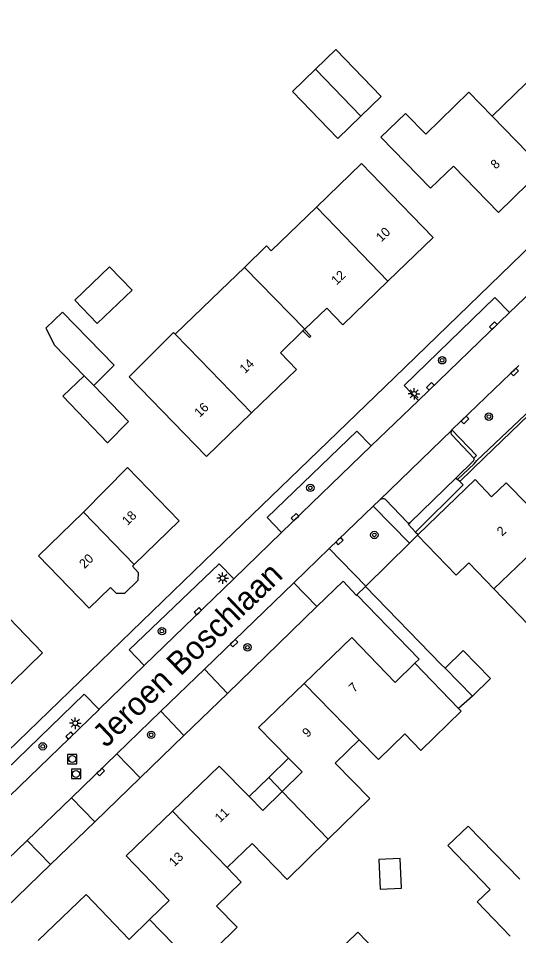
# Model space of a CAD drawing. Extents: x 136000 to 138005, y 398500 to 400500.
# Drawn here: x 137766.6 to 137820.8, y 399263.7 to 399363 of the extents above; entities that cross this region are included whole.
import ezdxf

# ---------------------------------------------------------------- set-up
doc = ezdxf.new("R2010")
doc.units = 0
for name, color, linetype in [('gg-afsc-erfafscheiding', 7, 'Continuous'), ('gg-afsc-muur', 7, 'Continuous'), ('gg-anno-huisnummerreeks BGT', 7, 'Continuous'), ('gg-anno-openbare ruimte label', 7, 'Continuous'), ('gg-bbg-bijgebouw', 7, 'Continuous'), ('gg-bbg-gedigitaliseerde bebouwing', 7, 'Continuous'), ('gg-bbg-gedigitaliseerde bijgebouw', 7, 'Continuous'), ('gg-bbg-hoofdgebouw', 7, 'Continuous'), ('gg-bbg-luifel en loopbrug', 7, 'Continuous'), ('gg-bbg-tussenscheiding', 7, 'Continuous'), ('gg-knt-verharding', 7, 'Continuous'), ('gg-knt-verharding nz', 7, 'Continuous'), ('gt-grn-groengrens', 7, 'Continuous'), ('gt-symb-boom', 7, 'Continuous'), ('gt-symb-kolk', 7, 'Continuous'), ('gt-symb-lichtmast', 7, 'Continuous'), ('gt-symb-rioolschacht', 7, 'Continuous')]:
    doc.layers.add(name, color=color, linetype=linetype)

# ---------------------------------------------------------------- blocks, each defined once
blk = doc.blocks.new('gt0-KOLK')
at = {"layer": 'gt-symb-kolk'}
blk.add_lwpolyline([(0, 0), (0.375, 0), (0.375, 0.4), (-0.375, 0.4), (-0.375, 0), (0, 0)], dxfattribs=at)
blk = doc.blocks.new('gt0-BOOM')
at = {"layer": 'gt-symb-boom'}
for radius in [0.4, 0.2]:
    blk.add_circle((0, 0), radius, dxfattribs=at)
blk = doc.blocks.new('gt0-LMAST')
at = {"layer": 'gt-symb-lichtmast'}
for p, q in [((-0.182, 0.173), (-0.447, 0.438)), ((-0.005, 0.246), (-0.005, 0.621)), ((0.172, 0.173), (0.437, 0.438)), ((-0.255, -0.004), (-0.63, -0.004)), ((-0.182, -0.181), (-0.447, -0.446)), ((-0.005, -0.254), (-0.005, -0.629)), ((0.437, -0.446), (0.172, -0.181)), ((0.245, -0.004), (0.62, -0.004))]:
    blk.add_line(p, q, dxfattribs=at)
blk.add_circle((-0.005, -0.004), 0.25, dxfattribs=at)
blk = doc.blocks.new('gt0-RS')
at = {"layer": 'gt-symb-rioolschacht'}
blk.add_lwpolyline([(-0.5, -0.5), (0.5, -0.5), (0.5, 0.5), (-0.5, 0.5)], close=True, dxfattribs=at)
blk.add_circle((0, 0), 0.375, dxfattribs=at)

msp = doc.modelspace()

# ---------------------------------------------------------------- linework, layer by layer
at = {"layer": 'gg-afsc-erfafscheiding'}
msp.add_line((137815.798, 399289.634), (137814.3, 399288.297), dxfattribs=at)
at = {"layer": 'gg-afsc-muur'}
for p, q in [((137809.839, 399307.05), (137808.975, 399306.198)), ((137808.975, 399306.198), (137804.249, 399301.533)), ((137804.249, 399301.533), (137804.217, 399301.502)), ((137804.217, 399301.502), (137812.429, 399293.075)), ((137812.429, 399293.075), (137812.854, 399292.656))]:
    msp.add_line(p, q, dxfattribs=at)
msp.add_lwpolyline([(137797.454, 399329.142), (137798.155, 399328.417), (137798.313, 399328.57), (137797.612, 399329.294)], dxfattribs=at)
at = {"layer": 'gg-bbg-bijgebouw'}
for p, q in [((137774.808, 399323.258), (137777.038, 399325.441)), ((137812.854, 399292.656), (137815.798, 399289.634))]:
    msp.add_line(p, q, dxfattribs=at)
for points in [[(137776.31, 399317.038), (137778.568, 399319.334), (137774.808, 399323.258)], [(137815.798, 399289.634), (137817.762, 399291.559), (137814.809, 399294.572), (137812.854, 399292.656)]]:
    msp.add_lwpolyline(points, dxfattribs=at)
at = {"layer": 'gg-bbg-gedigitaliseerde bebouwing'}
for p, q in [((137811.53, 399339.25), (137805.879, 399345.096)), ((137798.915, 399342.544), (137794.028, 399337.82)), ((137791.113, 399336.013), (137788.519, 399333.507)), ((137788.519, 399333.507), (137783.626, 399328.779)), ((137778.47, 399314.388), (137773.705, 399309.541)), ((137818.129, 399301.234), (137822.717, 399296.472))]:
    msp.add_line(p, q, dxfattribs=at)
for points in [[(137828.33, 399351.38), (137822.816, 399357.085), (137817.949, 399352.373)], [(137817.949, 399352.373), (137815.423, 399354.965), (137810.747, 399350.407), (137808.534, 399352.677), (137805.885, 399350.094), (137811.26, 399344.58)], [(137798.915, 399342.544), (137803.79, 399347.257), (137805.879, 399345.096)], [(137794.028, 399337.82), (137793.524, 399338.342), (137791.113, 399336.013)], [(137783.626, 399328.779), (137783.433, 399328.977), (137778.646, 399324.183)], [(137773.705, 399309.541), (137768.816, 399304.807), (137774.3, 399299.15)], [(137814.044, 399302.728), (137815.405, 399304.051), (137818.129, 399301.234)], [(137769.26, 399294.34), (137763.768, 399300.005), (137758.898, 399295.285)], [(137803.53, 399284.93), (137805.623, 399282.781), (137808.468, 399285.552), (137810.203, 399283.771), (137814.573, 399288.03), (137814.3, 399288.297)], [(137800.19, 399274.166), (137804.697, 399278.558), (137800.944, 399282.41), (137803.53, 399284.93)], [(137819.892, 399263.684), (137816.314, 399267.398), (137817.715, 399268.748), (137813.145, 399273.493), (137815.328, 399275.595), (137820.913, 399269.854)], [(137789.253, 399271.1), (137791.946, 399273.724), (137795.74, 399269.83), (137800.19, 399274.166)], [(137788.099, 399266.927), (137790.778, 399269.532), (137789.253, 399271.1)], [(137785.883, 399260.314), (137790.325, 399264.642), (137788.099, 399266.927)], [(137816.288, 399260.21), (137811.55, 399255.643), (137803.396, 399264.102), (137800.988, 399261.783)]]:
    msp.add_lwpolyline(points, dxfattribs=at)
at = {"layer": 'gg-bbg-gedigitaliseerde bijgebouw'}
for points in [[(137803.708, 399352.367), (137805.921, 399354.507), (137801.013, 399359.584), (137798.803, 399357.447)], [(137803.708, 399352.367), (137801.227, 399349.969), (137796.319, 399355.046), (137798.803, 399357.447)], [(137772.769, 399332.457), (137775.193, 399329.934), (137778.973, 399333.564), (137776.532, 399336.071), (137772.769, 399332.457)], [(137777.038, 399325.441), (137771.429, 399331.17), (137769.636, 399329.448), (137770.549, 399327.608), (137773.785, 399324.302)], [(137776.31, 399317.038), (137771.469, 399322.078), (137773.785, 399324.302)], [(137805.795, 399268.774), (137808.114, 399268.867), (137807.985, 399272.071), (137805.666, 399271.977), (137805.795, 399268.774)]]:
    msp.add_lwpolyline(points, dxfattribs=at)
at = {"layer": 'gg-bbg-hoofdgebouw'}
for p, q in [((137811.53, 399339.25), (137806.645, 399334.535)), ((137806.645, 399334.535), (137801.76, 399329.82)), ((137797.612, 399329.294), (137797.454, 399329.142)), ((137797.612, 399329.294), (137797.652, 399329.333)), ((137796.75, 399324.99), (137791.875, 399320.28)), ((137787, 399315.57), (137778.646, 399324.183)), ((137791.875, 399320.28), (137787, 399315.57)), ((137784.07, 399308.61), (137778.47, 399314.388)), ((137809.906, 399307.115), (137816.075, 399313.085)), ((137816.075, 399313.085), (137817.87, 399311.2)), ((137784.07, 399308.61), (137779.172, 399303.867)), ((137809.839, 399307.05), (137809.906, 399307.115)), ((137814.044, 399302.728), (137809.839, 399307.05)), ((137779.172, 399303.867), (137778.988, 399303.689)), ((137776.617, 399301.394), (137774.3, 399299.15)), ((137769.26, 399294.34), (137764.39, 399289.62)), ((137814.3, 399288.297), (137809.574, 399293.208))]:
    msp.add_line(p, q, dxfattribs=at)
for points in [[(137823.465, 399346.67), (137818.6, 399341.96), (137813.73, 399346.98), (137811.26, 399344.58)], [(137797.652, 399329.333), (137800.024, 399331.619), (137801.76, 399329.82)], [(137797.454, 399329.142), (137795.014, 399326.789), (137796.75, 399324.99)], [(137817.87, 399311.2), (137819.46, 399312.73), (137821.819, 399310.295)], [(137778.988, 399303.689), (137779.61, 399303.025), (137779.599, 399302.152), (137778.129, 399300.728), (137777.257, 399300.733), (137776.617, 399301.394)], [(137809.574, 399293.208), (137807.42, 399291.13), (137802.74, 399295.98), (137797.588, 399291.012)], [(137797.588, 399291.012), (137792.66, 399286.26), (137795.899, 399282.952)], [(137795.899, 399282.952), (137797.36, 399281.46), (137795.2, 399279.34)], [(137791.633, 399278.775), (137788.39, 399282.08), (137783.326, 399277.192)], [(137795.2, 399279.34), (137793.1, 399277.28), (137791.633, 399278.775)], [(137783.326, 399277.192), (137778.32, 399272.36), (137782.96, 399267.53), (137780.86, 399265.484)], [(137780.86, 399265.484), (137778.66, 399263.34), (137773.98, 399268.19), (137768.811, 399263.211)]]:
    msp.add_lwpolyline(points, dxfattribs=at)
at = {"layer": 'gg-bbg-luifel en loopbrug'}
for p, q in [((137795.899, 399282.952), (137793.766, 399280.863)), ((137793.766, 399280.863), (137791.633, 399278.775)), ((137795.2, 399279.34), (137793.766, 399280.863))]:
    msp.add_line(p, q, dxfattribs=at)
at = {"layer": 'gg-bbg-tussenscheiding'}
for p, q in [((137798.803, 399357.447), (137803.708, 399352.367)), ((137817.949, 399352.373), (137823.465, 399346.67)), ((137800.994, 399340.381), (137798.915, 399342.544)), ((137800.994, 399340.381), (137806.645, 399334.535)), ((137791.113, 399336.013), (137797.652, 399329.333)), ((137786.302, 399326.038), (137783.626, 399328.779)), ((137786.302, 399326.038), (137791.875, 399320.28)), ((137774.808, 399323.258), (137773.785, 399324.302)), ((137773.705, 399309.541), (137779.172, 399303.867)), ((137824.562, 399307.466), (137818.129, 399301.234)), ((137797.588, 399291.012), (137803.53, 399284.93)), ((137795.2, 399279.34), (137800.19, 399274.166)), ((137783.326, 399277.192), (137789.253, 399271.1)), ((137780.86, 399265.484), (137785.883, 399260.314))]:
    msp.add_line(p, q, dxfattribs=at)
at = {"layer": 'gg-knt-verharding'}
for p, q in [((137824.489, 399335.649), (137819.822, 399331.129)), ((137819.822, 399331.129), (137809.955, 399321.63)), ((137813.62, 399318.471), (137820.824, 399325.419)), ((137813.559, 399318.412), (137813.581, 399318.434)), ((137813.581, 399318.434), (137813.62, 399318.471)), ((137813.595, 399317.855), (137815.939, 399315.386)), ((137795.148, 399307.327), (137804.843, 399316.711)), ((137814.028, 399313.257), (137815.926, 399315.098)), ((137809.045, 399308.421), (137814.028, 399313.257)), ((137814.194, 399313.086), (137814.028, 399313.257)), ((137814.416, 399312.857), (137814.194, 399313.086)), ((137805.769, 399310.889), (137805.056, 399310.201)), ((137808.763, 399308.432), (137806.399, 399310.896)), ((137805.056, 399310.201), (137800.296, 399305.607)), ((137808.975, 399306.198), (137805.056, 399310.201)), ((137809.633, 399307.397), (137809.906, 399307.115)), ((137795.148, 399307.327), (137789.977, 399302.323)), ((137800.296, 399305.607), (137804.249, 399301.533)), ((137789.977, 399302.323), (137780.284, 399292.943)), ((137796.456, 399301.9), (137786.792, 399292.565)), ((137796.456, 399301.9), (137798.97, 399299.342)), ((137803.295, 399300.592), (137804.217, 399301.502)), ((137786.792, 399292.565), (137782.08, 399288.014)), ((137786.792, 399292.565), (137789.289, 399289.943)), ((137789.289, 399289.943), (137784.578, 399285.392)), ((137765.685, 399278.834), (137775.385, 399288.201)), ((137782.08, 399288.014), (137777.326, 399283.422)), ((137782.08, 399288.014), (137784.578, 399285.392)), ((137777.326, 399283.422), (137772.392, 399278.656)), ((137767.594, 399274.025), (137772.392, 399278.656)), ((137772.392, 399278.656), (137774.94, 399276.062)), ((137774.94, 399276.062), (137770.118, 399271.431)), ((137762.77, 399269.37), (137767.594, 399274.025)), ((137767.594, 399274.025), (137770.118, 399271.431))]:
    msp.add_line(p, q, dxfattribs=at)
for points in [[(137848.325, 399363.7), (137836.8, 399352.546), (137830.384, 399346.372), (137807.357, 399324.106), (137803.266, 399320.149), (137787.832, 399305.283), (137746.426, 399265.285), (137731.037, 399250.35), (137727.545, 399253.939), (137715.108, 399241.847), (137710.959, 399237.965), (137712.963, 399230.44), (137714.284, 399225.351)], [(137809.955, 399321.63), (137808.396, 399323.257), (137818.232, 399332.775), (137819.822, 399331.129)], [(137824.228, 399322.311), (137822.855, 399320.981), (137817.07, 399315.406), (137814.416, 399312.857)], [(137804.843, 399316.711), (137804.846, 399316.713), (137809.955, 399321.63)], [(137804.843, 399316.711), (137803.29, 399318.31), (137793.574, 399308.972), (137795.148, 399307.327)], [(137815.939, 399315.386), (137816.226, 399315.667), (137813.581, 399318.434)], [(137809.633, 399307.397), (137814.801, 399312.49), (137814.416, 399312.857)], [(137809.633, 399307.397), (137808.849, 399308.23), (137809.045, 399308.421)], [(137800.296, 399305.607), (137796.496, 399301.94), (137796.456, 399301.9)], [(137789.977, 399302.323), (137788.388, 399303.947), (137778.659, 399294.639), (137780.284, 399292.943)], [(137798.97, 399299.342), (137801.794, 399302.073), (137803.246, 399300.544), (137803.295, 399300.592)], [(137809.574, 399293.208), (137810.021, 399293.645), (137803.295, 399300.592)], [(137780.284, 399292.943), (137775.407, 399288.223), (137775.385, 399288.201)], [(137775.385, 399288.201), (137773.776, 399289.856), (137764.077, 399280.487), (137765.685, 399278.834)]]:
    msp.add_lwpolyline(points, dxfattribs=at)
for centre, radius, start, end in [((137813.867, 399318.152), 0.403, 139.87653, 227.51946), ((137815.71, 399315.252), 0.265, 324.52603, 30.30495), ((137806.089, 399310.438), 0.553, 55.9115, 125.36168), ((137808.911, 399308.617), 0.237, 231.19262, 304.33976)]:
    msp.add_arc(centre, radius, start, end, dxfattribs=at)
at = {"layer": 'gg-knt-verharding nz'}
msp.add_line((137813.559, 399318.412), (137805.769, 399310.889), dxfattribs=at)
at = {"layer": 'gt-grn-groengrens'}
for p, q in [((137798.97, 399299.342), (137789.289, 399289.943)), ((137784.578, 399285.392), (137779.85, 399280.815)), ((137777.326, 399283.422), (137779.85, 399280.815)), ((137779.85, 399280.815), (137774.94, 399276.062)), ((137770.118, 399271.431), (137765.294, 399266.762))]:
    msp.add_line(p, q, dxfattribs=at)
msp.add_lwpolyline([(137814.194, 399313.086), (137815.977, 399314.772), (137816.287, 399315.135), (137824.149, 399322.562), (137824.315, 399322.395), (137824.228, 399322.311)], dxfattribs=at)

# ---------------------------------------------------------------- block references
at = {"layer": 'gt-symb-boom'}
for p in [(137812.515, 399325.967), (137817.575, 399319.874), (137798.252, 399312.17), (137805.179, 399307.078), (137782.193, 399296.681), (137791.45, 399294.922), (137781.019, 399285.459), (137769.288, 399284.212)]:
    msp.add_blockref('gt0-BOOM', p, dxfattribs=at)
at = {"layer": 'gt-symb-kolk'}
for p, rotation in [((137818.203, 399329.571), 43.91003349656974), ((137820.228, 399324.844), -136.03851492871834), ((137811.389, 399323.011), 43.91003349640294), ((137814.854, 399319.661), -136.0385149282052), ((137796.736, 399308.864), 44.06417607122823), ((137801.273, 399306.55), -136.02150192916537), ((137786.219, 399298.687), 44.064176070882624), ((137789.848, 399295.517), -135.99287526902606), ((137772.328, 399285.249), 44.00132025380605), ((137775.421, 399281.582), -135.99287526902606)]:
    msp.add_blockref('gt0-KOLK', p, dxfattribs=dict(at, rotation=rotation))
at = {"layer": 'gt-symb-lichtmast'}
for p in [(137809.488, 399322.342), (137788.765, 399302.41), (137772.819, 399286.719)]:
    msp.add_blockref('gt0-LMAST', p, dxfattribs=at)
at = {"layer": 'gt-symb-rioolschacht'}
for p in [(137772.485, 399282.839), (137772.899, 399281.229)]:
    msp.add_blockref('gt0-RS', p, dxfattribs=at)

# ---------------------------------------------------------------- texts
at = {"layer": 'gg-anno-huisnummerreeks BGT'}
for s, rotation, p in [('8', 44.1, (137818.335, 399346.575)), ('10', 43.9, (137805.926, 399338.707)), ('12', 43.9, (137801.091, 399334.04)), ('14', 44, (137791.179, 399324.473)), ('16', 44, (137786.277, 399319.737)), ('18', 44.1, (137778.459, 399308.048)), ('2', 44.1, (137819.014, 399306.884)), ('20', 44.1, (137773.815, 399303.383)), ('7', 43.9, (137802.994, 399289.975)), ('9', 43.9, (137797.951, 399285.112)), ('11', 44, (137788.491, 399275.923)), ('13', 43.9, (137783.532, 399271.138))]:
    msp.add_text(s, height=1, rotation=rotation, dxfattribs=at).set_placement(p)
at = {"layer": 'gg-anno-openbare ruimte label'}
msp.add_text('Jeroen Boschlaan', height=2.5, rotation=43.9, dxfattribs=at).set_placement((137776.147, 399283.992))

doc.saveas('drawing.dxf')
